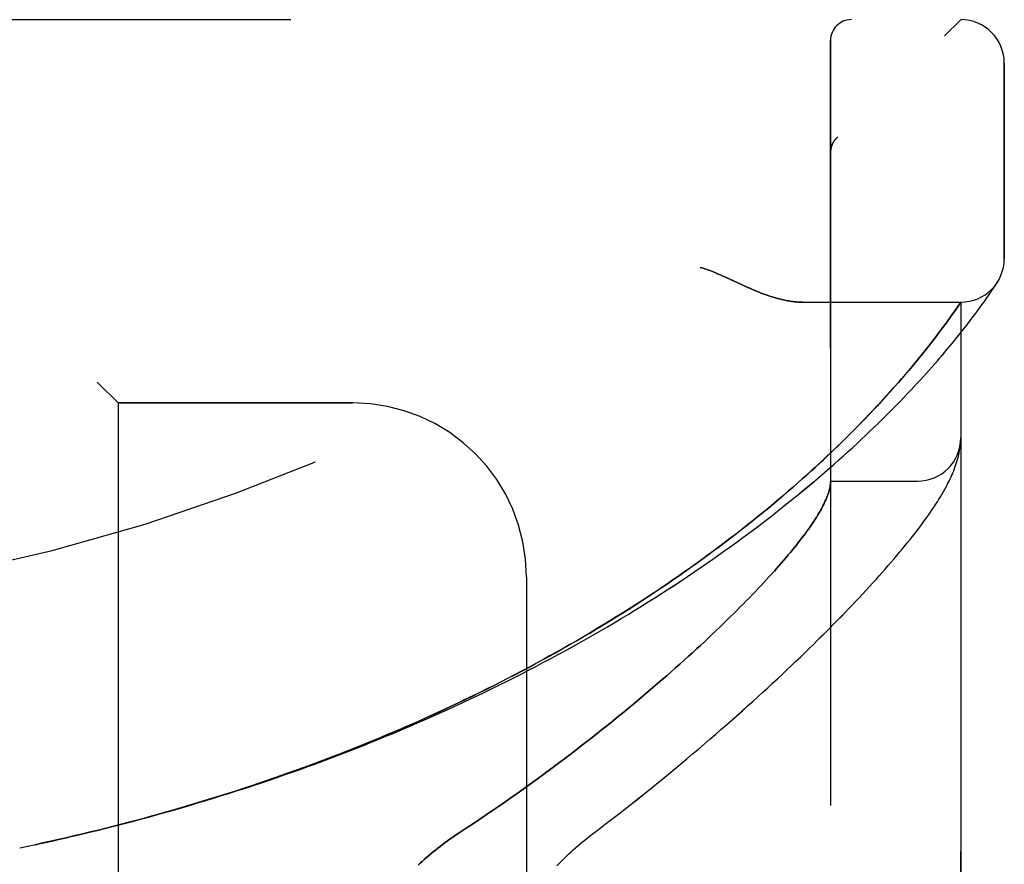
# Model space of a CAD drawing. Header units: inches. Extents: x 0 to 200, y 0 to 129.
# Tile 272 of 276: x 108.09 to 109.51, y 89.45 to 90.66. Entities that reach past the tile are written whole.
import ezdxf

# ---------------------------------------------------------------- set-up
doc = ezdxf.new("R2010")
doc.units = ezdxf.units.IN
doc.header["$LTSCALE"] = 11
doc.header["$MEASUREMENT"] = 0
doc.linetypes.add('HIDDEN', pattern=[0.2, 0.1, -0.1])
doc.layers.add('LEFTHAND_DOOR_ASSEMBLY', color=7, linetype='CONTINUOUS')
doc.layers.add('RIGHTHAND_DOOR_ASSEMBLY', color=7, linetype='CONTINUOUS')

msp = doc.modelspace()

# ---------------------------------------------------------------- linework, layer by layer
at = {"layer": 'LEFTHAND_DOOR_ASSEMBLY', "color": 8, "linetype": 'HIDDEN'}
for p, q in [((107.3792, 90.6621), (109.4429, 90.6621)), ((109.2554, 87.9896), (109.2554, 90.6321)), ((109.5054, 90.3183), (109.5054, 90.5996)), ((109.2657, 90.4934), (109.2655, 90.4932)), ((109.2554, 90.471), (109.2554, 90.4707)), ((109.121, 90.2839), (109.1291, 90.2801)), ((109.4877, 90.2726), (109.49, 90.2761)), ((109.49, 90.2761), (109.4918, 90.2789)), ((109.4918, 90.2789), (109.4937, 90.2817)), ((109.4937, 90.2817), (109.4957, 90.2848)), ((109.4954, 90.2843), (109.4951, 90.2838)), ((109.4954, 90.2843), (109.4957, 90.2848)), ((109.4778, 90.2584), (109.4804, 90.2621)), ((109.4804, 90.2621), (109.4828, 90.2655)), ((109.4828, 90.2655), (109.4849, 90.2686)), ((109.4849, 90.2686), (109.4877, 90.2726)), ((109.2149, 90.2558), (109.4429, 90.2558)), ((109.4344, 90.2435), (109.4376, 90.248)), ((109.4376, 90.248), (109.4429, 90.2558)), ((109.4429, 88.3658), (109.4429, 90.2558)), ((109.4685, 90.2454), (109.4719, 90.25)), ((109.4719, 90.25), (109.475, 90.2544)), ((109.475, 90.2544), (109.4778, 90.2584)), ((109.4251, 90.2304), (109.4285, 90.2351)), ((109.4285, 90.2351), (109.4316, 90.2395)), ((109.4316, 90.2395), (109.4344, 90.2435)), ((109.4565, 90.2294), (109.4608, 90.235)), ((109.4608, 90.235), (109.4648, 90.2404)), ((109.4648, 90.2404), (109.4685, 90.2454)), ((109.4148, 90.2164), (109.4189, 90.2219)), ((109.4189, 90.2219), (109.4227, 90.2271)), ((109.4227, 90.2271), (109.4251, 90.2304)), ((109.4469, 90.217), (109.4519, 90.2233)), ((109.4519, 90.2233), (109.4565, 90.2294)), ((109.404, 90.2022), (109.4073, 90.2064)), ((109.4073, 90.2064), (109.4104, 90.2105)), ((109.4104, 90.2105), (109.4148, 90.2164)), ((109.4359, 90.2032), (109.4416, 90.2102)), ((109.4416, 90.2102), (109.4469, 90.217)), ((109.3935, 90.1887), (109.3971, 90.1934)), ((109.3971, 90.1934), (109.4006, 90.1979)), ((109.4006, 90.1979), (109.404, 90.2022)), ((109.3815, 90.1739), (109.3857, 90.179)), ((109.3857, 90.179), (109.3896, 90.184)), ((109.3896, 90.184), (109.3935, 90.1887)), ((109.368, 90.1577), (109.3727, 90.1632)), ((109.3727, 90.1632), (109.3772, 90.1687)), ((109.3772, 90.1687), (109.3815, 90.1739)), ((109.3579, 90.1459), (109.3631, 90.1519)), ((109.3631, 90.1519), (109.368, 90.1577)), ((108.2004, 90.1408), (108.2304, 90.1108)), ((109.3412, 90.127), (109.347, 90.1335)), ((109.347, 90.1335), (109.3526, 90.1398)), ((109.3526, 90.1398), (109.3579, 90.1459)), ((109.3288, 90.1133), (109.3351, 90.1202)), ((109.3351, 90.1202), (109.3412, 90.127)), ((108.2304, 90.1108), (108.2304, 88.5108)), ((108.5679, 90.1108), (108.2304, 90.1108)), ((109.3115, 90.0949), (109.3187, 90.1024)), ((109.442, 90.0474), (109.4421, 90.0481)), ((109.4421, 90.0488), (109.4422, 90.0495)), ((109.4421, 90.0481), (109.4421, 90.0488)), ((109.4422, 90.0495), (109.4423, 90.0502)), ((109.4423, 90.0502), (109.4424, 90.0509)), ((109.4424, 90.0509), (109.4425, 90.0516)), ((109.4425, 90.0522), (109.4426, 90.0529)), ((109.4425, 90.0516), (109.4425, 90.0522)), ((109.4426, 90.0529), (109.4427, 90.0536)), ((109.4427, 90.0543), (109.4428, 90.055)), ((109.4427, 90.0536), (109.4427, 90.0543)), ((109.4428, 90.055), (109.4428, 90.0557)), ((109.2554, 89.9983), (109.3804, 89.9983)), ((108.8179, 89.8608), (108.8179, 88.7608)), ((108.0889, 89.4708), (108.1004, 89.4732))]:
    msp.add_line(p, q, dxfattribs=at)
for points in [[(109.2616, 90.489), (109.2613, 90.4885), (109.2609, 90.4881), (109.2606, 90.4876), (109.2602, 90.4871), (109.2599, 90.4866), (109.2596, 90.486), (109.2593, 90.4855), (109.259, 90.485), (109.2587, 90.4844), (109.2585, 90.4839), (109.2582, 90.4833), (109.2579, 90.4828), (109.2577, 90.4822), (109.2575, 90.4817)], [(109.2616, 90.489), (109.2618, 90.4892), (109.262, 90.4895), (109.2622, 90.4897), (109.2624, 90.4899), (109.2625, 90.4902), (109.2627, 90.4904), (109.2629, 90.4906), (109.2631, 90.4908), (109.2633, 90.491), (109.2635, 90.4913), (109.2637, 90.4915), (109.2639, 90.4917), (109.2641, 90.4919), (109.2644, 90.4921), (109.2646, 90.4923), (109.2648, 90.4925), (109.265, 90.4928), (109.2653, 90.493), (109.2655, 90.4932), (109.2657, 90.4934)], [(109.2575, 90.4817), (109.2573, 90.4811), (109.2571, 90.4805), (109.2569, 90.4799), (109.2567, 90.4793), (109.2565, 90.4787), (109.2563, 90.4781), (109.2562, 90.4775), (109.2561, 90.4769), (109.2559, 90.4763), (109.2558, 90.4757), (109.2557, 90.4751), (109.2557, 90.4745), (109.2556, 90.4739), (109.2555, 90.4732), (109.2555, 90.4726), (109.2554, 90.472), (109.2554, 90.4714), (109.2554, 90.471)], [(109.0679, 90.3058), (109.07, 90.3052), (109.072, 90.3046), (109.0741, 90.3039), (109.0763, 90.3032), (109.0785, 90.3024), (109.0807, 90.3016), (109.0831, 90.3007), (109.0856, 90.2998), (109.0882, 90.2987), (109.091, 90.2975), (109.094, 90.2963), (109.0972, 90.2949), (109.1006, 90.2933), (109.1042, 90.2917)], [(109.1042, 90.2917), (109.1123, 90.2879), (109.121, 90.2839)], [(109.1291, 90.2801), (109.1329, 90.2784), (109.1366, 90.2768), (109.1401, 90.2753), (109.1434, 90.2738), (109.1467, 90.2725), (109.1498, 90.2712), (109.1528, 90.27), (109.1557, 90.2689), (109.1586, 90.2678), (109.1614, 90.2668), (109.1641, 90.2658), (109.1667, 90.2649), (109.1692, 90.2641), (109.1717, 90.2633), (109.1742, 90.2626), (109.1765, 90.2619), (109.1789, 90.2612), (109.1811, 90.2606), (109.1833, 90.26), (109.1855, 90.2595), (109.1876, 90.259), (109.1897, 90.2586), (109.1918, 90.2582), (109.1938, 90.2578), (109.1957, 90.2575), (109.1976, 90.2572), (109.1995, 90.2569), (109.2014, 90.2567), (109.2032, 90.2565), (109.205, 90.2563), (109.2067, 90.2561), (109.2084, 90.256), (109.2101, 90.2559), (109.2117, 90.2559), (109.2133, 90.2558), (109.2149, 90.2558)], [(108.1001, 89.4732), (108.112, 89.4757), (108.1236, 89.4782), (108.1352, 89.4808), (108.1468, 89.4834), (108.1584, 89.4861), (108.17, 89.4888), (108.1816, 89.4915), (108.1932, 89.4943), (108.2048, 89.4972), (108.2164, 89.5001), (108.228, 89.503), (108.2396, 89.506), (108.2511, 89.509), (108.2627, 89.5121), (108.2743, 89.5152), (108.2858, 89.5184), (108.2974, 89.5216), (108.3089, 89.5249), (108.3205, 89.5282), (108.332, 89.5316), (108.3435, 89.535), (108.355, 89.5385), (108.3665, 89.542), (108.378, 89.5456), (108.3895, 89.5492), (108.401, 89.5528), (108.4124, 89.5565), (108.4239, 89.5603), (108.4353, 89.5641), (108.4467, 89.5679), (108.4581, 89.5718), (108.4695, 89.5758), (108.4809, 89.5798), (108.4922, 89.5838), (108.5036, 89.5879), (108.5149, 89.592), (108.5262, 89.5962), (108.5375, 89.6005), (108.5487, 89.6047), (108.56, 89.6091), (108.5712, 89.6134), (108.5824, 89.6179), (108.5936, 89.6223), (108.6047, 89.6268), (108.6159, 89.6314), (108.627, 89.636), (108.6381, 89.6407), (108.6491, 89.6454), (108.6601, 89.6501), (108.6711, 89.6549), (108.6821, 89.6598), (108.6931, 89.6647), (108.704, 89.6696), (108.7149, 89.6746), (108.7257, 89.6796), (108.7365, 89.6847), (108.7473, 89.6898), (108.7581, 89.695), (108.7688, 89.7002), (108.7794, 89.7054), (108.7901, 89.7107), (108.8007, 89.716), (108.8112, 89.7214), (108.8218, 89.7268), (108.8322, 89.7323), (108.8427, 89.7378), (108.8531, 89.7433), (108.8634, 89.7489), (108.8737, 89.7545), (108.884, 89.7602), (108.8942, 89.7659), (108.9043, 89.7716), (108.9144, 89.7774), (108.9245, 89.7831), (108.9345, 89.789), (108.9444, 89.7948), (108.9543, 89.8007), (108.9641, 89.8067), (108.9739, 89.8126), (108.9836, 89.8186), (108.9932, 89.8246), (109.0028, 89.8307), (109.0123, 89.8367), (109.0218, 89.8428), (109.0312, 89.8489), (109.0405, 89.8551), (109.0497, 89.8612), (109.0589, 89.8674), (109.068, 89.8736), (109.077, 89.8798), (109.086, 89.886), (109.0948, 89.8923), (109.1036, 89.8985), (109.1124, 89.9048), (109.121, 89.9111), (109.1295, 89.9173), (109.138, 89.9236), (109.1464, 89.9299), (109.1547, 89.9362), (109.1628, 89.9424), (109.171, 89.9487), (109.179, 89.955), (109.1869, 89.9612), (109.1947, 89.9675), (109.2024, 89.9737), (109.2101, 89.9799), (109.2176, 89.9862), (109.2251, 89.9924), (109.2324, 89.9985), (109.2396, 90.0047), (109.2468, 90.0108), (109.2538, 90.0169), (109.2607, 90.023), (109.2675, 90.029), (109.2742, 90.035), (109.2808, 90.0409), (109.2873, 90.0469), (109.2937, 90.0527), (109.3, 90.0586), (109.3061, 90.0644), (109.3122, 90.0701), (109.3181, 90.0758), (109.3239, 90.0814), (109.3296, 90.087), (109.3352, 90.0925), (109.3407, 90.098), (109.346, 90.1034), (109.3512, 90.1087), (109.3564, 90.1139), (109.3614, 90.1191), (109.3663, 90.1243), (109.3711, 90.1293), (109.3758, 90.1343), (109.3803, 90.1392), (109.3848, 90.1441), (109.3891, 90.1488), (109.3933, 90.1535), (109.3975, 90.1581), (109.4015, 90.1626), (109.4054, 90.167), (109.4092, 90.1714), (109.4129, 90.1757), (109.4165, 90.1799), (109.42, 90.184), (109.4233, 90.188), (109.4266, 90.1919), (109.4298, 90.1957), (109.4359, 90.2032)], [(109.3187, 90.1024), (109.3221, 90.1061), (109.3288, 90.1133)], [(108.1112, 89.4755), (108.1223, 89.478), (108.1334, 89.4804), (108.1446, 89.4829), (108.1557, 89.4855), (108.1668, 89.4881), (108.178, 89.4907), (108.1891, 89.4934), (108.2002, 89.4961), (108.2113, 89.4989), (108.2224, 89.5017), (108.2335, 89.5045), (108.2446, 89.5074), (108.2557, 89.5104), (108.2668, 89.5134), (108.2779, 89.5164), (108.2889, 89.5195), (108.3, 89.5226), (108.311, 89.5257), (108.3221, 89.529), (108.3331, 89.5322), (108.3441, 89.5355), (108.3552, 89.5388), (108.3662, 89.5422), (108.3772, 89.5457), (108.3882, 89.5491), (108.3991, 89.5527), (108.4101, 89.5562), (108.421, 89.5599), (108.432, 89.5635), (108.4429, 89.5672), (108.4538, 89.571), (108.4647, 89.5748), (108.4756, 89.5786), (108.4864, 89.5825), (108.4973, 89.5864), (108.5081, 89.5904), (108.5189, 89.5944), (108.5297, 89.5985), (108.5404, 89.6026), (108.5512, 89.6068), (108.5619, 89.611), (108.5726, 89.6152), (108.5833, 89.6195), (108.594, 89.6239), (108.6046, 89.6282), (108.6152, 89.6327), (108.6258, 89.6372), (108.6364, 89.6417), (108.6469, 89.6462), (108.6574, 89.6509), (108.6679, 89.6555), (108.6783, 89.6602), (108.6888, 89.6649), (108.6992, 89.6697), (108.7095, 89.6746), (108.7198, 89.6794), (108.7301, 89.6844), (108.7404, 89.6893), (108.7506, 89.6943), (108.7608, 89.6994), (108.771, 89.7045), (108.7811, 89.7096), (108.7912, 89.7148), (108.8013, 89.72), (108.8113, 89.7252), (108.8212, 89.7305), (108.8312, 89.7359), (108.8411, 89.7412), (108.8509, 89.7467), (108.8607, 89.7521), (108.8704, 89.7576), (108.8801, 89.7631), (108.8898, 89.7687), (108.8994, 89.7743), (108.909, 89.7799), (108.9185, 89.7856), (108.9279, 89.7913), (108.9373, 89.797), (108.9467, 89.8028), (108.956, 89.8086), (108.9652, 89.8144), (108.9744, 89.8202), (108.9835, 89.8261), (108.9925, 89.832), (109.0015, 89.838), (109.0104, 89.8439), (109.0193, 89.8499), (109.0281, 89.8559), (109.0368, 89.8619), (109.0455, 89.868), (109.0541, 89.874), (109.0626, 89.8801), (109.071, 89.8862), (109.0794, 89.8923), (109.0877, 89.8984), (109.0959, 89.9045), (109.104, 89.9106), (109.112, 89.9168), (109.12, 89.9229), (109.1279, 89.9291), (109.1357, 89.9352), (109.1434, 89.9413), (109.151, 89.9475), (109.1585, 89.9536), (109.166, 89.9597), (109.1733, 89.9658), (109.1806, 89.9719), (109.1877, 89.978), (109.1947, 89.984), (109.2016, 89.9899), (109.2083, 89.9958), (109.2148, 90.0016), (109.2212, 90.0073), (109.2273, 90.0128), (109.2333, 90.0182), (109.239, 90.0236), (109.2446, 90.0287), (109.25, 90.0338), (109.2553, 90.0387), (109.2603, 90.0436), (109.2653, 90.0483), (109.2701, 90.053), (109.2747, 90.0575), (109.2793, 90.062), (109.2837, 90.0664), (109.288, 90.0707), (109.2922, 90.075), (109.2963, 90.0791), (109.3002, 90.0831), (109.3041, 90.0871), (109.3115, 90.0949)], [(109.4428, 90.0557), (109.4428, 90.0561), (109.4428, 90.0564), (109.4429, 90.0568), (109.4429, 90.0571), (109.4429, 90.0575), (109.4429, 90.0579), (109.4429, 90.0583), (109.4429, 90.0586), (109.4429, 90.059), (109.4429, 90.0594), (109.4429, 90.0597), (109.4429, 90.06)], [(108.9088, 89.4876), (108.9217, 89.4975), (108.9313, 89.5048), (108.9408, 89.5121), (108.9502, 89.5194), (108.9595, 89.5267), (108.9688, 89.534), (108.978, 89.5412), (108.9871, 89.5485), (108.9962, 89.5558), (109.0051, 89.563), (109.014, 89.5703), (109.0228, 89.5775), (109.0315, 89.5846), (109.0401, 89.5918), (109.0486, 89.5989), (109.057, 89.606), (109.0653, 89.6131), (109.0736, 89.6201), (109.0817, 89.6271), (109.0898, 89.6341), (109.0977, 89.641), (109.1056, 89.6479), (109.1134, 89.6547), (109.121, 89.6615), (109.1286, 89.6682), (109.1361, 89.675), (109.1435, 89.6816), (109.1508, 89.6882), (109.158, 89.6948), (109.1651, 89.7013), (109.1721, 89.7078), (109.179, 89.7142), (109.1858, 89.7205), (109.1925, 89.7268), (109.1991, 89.7331), (109.2056, 89.7393), (109.212, 89.7454), (109.2183, 89.7515), (109.2245, 89.7576), (109.2307, 89.7636), (109.2367, 89.7695), (109.2426, 89.7754), (109.2485, 89.7812), (109.2543, 89.787), (109.2599, 89.7927), (109.2655, 89.7983), (109.271, 89.8039), (109.2764, 89.8095), (109.2817, 89.815), (109.2869, 89.8204), (109.292, 89.8258), (109.297, 89.8312), (109.302, 89.8365), (109.3069, 89.8417), (109.3116, 89.8469), (109.3163, 89.852), (109.3209, 89.8571), (109.3254, 89.8621), (109.3299, 89.8671), (109.3342, 89.872), (109.3385, 89.8769), (109.3427, 89.8818), (109.3468, 89.8866), (109.3509, 89.8913), (109.3548, 89.896), (109.3587, 89.9007), (109.3625, 89.9053), (109.3662, 89.9099), (109.3699, 89.9144), (109.3734, 89.919), (109.377, 89.9235), (109.3804, 89.928), (109.3838, 89.9324), (109.3871, 89.9368), (109.3902, 89.9412), (109.3933, 89.9454), (109.3963, 89.9496), (109.3991, 89.9537), (109.4018, 89.9576), (109.4044, 89.9615), (109.4068, 89.9652), (109.4091, 89.9688), (109.4114, 89.9724), (109.4135, 89.9759), (109.4155, 89.9793), (109.4174, 89.9826), (109.4193, 89.9859), (109.4211, 89.9891), (109.4228, 89.9922), (109.4244, 89.9954), (109.4259, 89.9984), (109.4274, 90.0015), (109.4288, 90.0045), (109.4301, 90.0075), (109.4314, 90.0105), (109.4326, 90.0134), (109.4338, 90.0164), (109.4349, 90.0193), (109.4359, 90.0222), (109.4368, 90.0251), (109.4377, 90.028), (109.4386, 90.0309), (109.4393, 90.0337), (109.44, 90.0365), (109.4406, 90.0393), (109.4411, 90.0421), (109.4416, 90.0448), (109.442, 90.0474)], [(109.2552, 89.9942), (109.255, 89.9925), (109.2547, 89.9907), (109.2544, 89.9888), (109.254, 89.9869), (109.2535, 89.985), (109.2529, 89.983), (109.2523, 89.981), (109.2515, 89.9789), (109.2508, 89.9767), (109.2499, 89.9745), (109.249, 89.9723), (109.2479, 89.97), (109.2469, 89.9677), (109.2457, 89.9653), (109.2445, 89.9628), (109.2432, 89.9603), (109.2418, 89.9578), (109.2403, 89.9552), (109.2388, 89.9525), (109.2372, 89.9498), (109.2355, 89.9471), (109.2337, 89.9443), (109.2319, 89.9414), (109.2299, 89.9385), (109.2279, 89.9356), (109.2259, 89.9325), (109.2237, 89.9295), (109.2215, 89.9264), (109.2192, 89.9232), (109.2168, 89.92), (109.2143, 89.9167), (109.2117, 89.9134), (109.2091, 89.91), (109.2064, 89.9065), (109.2036, 89.903), (109.2007, 89.8995), (109.1977, 89.8959), (109.1947, 89.8922), (109.1916, 89.8885), (109.1883, 89.8847), (109.185, 89.8809), (109.1817, 89.877), (109.1782, 89.8731), (109.1746, 89.8691), (109.171, 89.8651), (109.1673, 89.861), (109.1635, 89.8568), (109.1596, 89.8526), (109.1556, 89.8483), (109.1515, 89.844), (109.1473, 89.8396), (109.1431, 89.8352), (109.1387, 89.8307), (109.1343, 89.8262), (109.1298, 89.8216), (109.1251, 89.8169), (109.1204, 89.8122), (109.1156, 89.8075), (109.1107, 89.8027), (109.1057, 89.7978), (109.1007, 89.7929), (109.0955, 89.7879), (109.0902, 89.7829), (109.0849, 89.7778), (109.0794, 89.7727), (109.0739, 89.7675), (109.0682, 89.7622), (109.0625, 89.757), (109.0567, 89.7516), (109.0507, 89.7462), (109.0447, 89.7408), (109.0386, 89.7353), (109.0324, 89.7298), (109.0261, 89.7242), (109.0197, 89.7186), (109.0132, 89.713), (109.0066, 89.7073), (108.9999, 89.7015), (108.9932, 89.6957), (108.9863, 89.6899), (108.9793, 89.684), (108.9723, 89.6781), (108.9651, 89.6722), (108.9579, 89.6662), (108.9505, 89.6602), (108.9431, 89.6542), (108.9356, 89.6481), (108.928, 89.6421), (108.9203, 89.636), (108.9126, 89.6298), (108.9047, 89.6237), (108.8968, 89.6175), (108.8888, 89.6113), (108.8807, 89.6051), (108.8725, 89.5989), (108.8642, 89.5927), (108.8559, 89.5865), (108.8475, 89.5802), (108.839, 89.574), (108.8305, 89.5678), (108.8219, 89.5615), (108.8132, 89.5553), (108.8045, 89.5491), (108.7957, 89.5429), (108.7868, 89.5368), (108.7779, 89.5306), (108.769, 89.5245), (108.76, 89.5184), (108.751, 89.5123), (108.7419, 89.5062), (108.7328, 89.5002), (108.7197, 89.4917)], [(109.2554, 89.9973), (109.2554, 89.997), (109.2554, 89.9967), (109.2554, 89.9964), (109.2554, 89.996), (109.2554, 89.9956), (109.2553, 89.9952), (109.2553, 89.9947), (109.2552, 89.9942)], [(108.7197, 89.4917), (108.7158, 89.4891), (108.712, 89.4865), (108.7082, 89.4838), (108.7045, 89.4812), (108.7009, 89.4785), (108.6973, 89.4758), (108.6938, 89.4731), (108.6903, 89.4704), (108.6869, 89.4677), (108.6836, 89.465), (108.6803, 89.4623), (108.6771, 89.4596), (108.674, 89.4569), (108.671, 89.4542), (108.668, 89.4515), (108.6651, 89.4488), (108.6623, 89.4461)], [(108.8617, 89.4453), (108.8644, 89.4481), (108.8672, 89.451), (108.8701, 89.4539), (108.873, 89.4567), (108.876, 89.4596), (108.879, 89.4625), (108.8821, 89.4653), (108.8853, 89.4682), (108.8885, 89.471), (108.8918, 89.4738), (108.8951, 89.4766), (108.8984, 89.4794), (108.9018, 89.4822), (108.9053, 89.4849), (108.9088, 89.4876)]]:
    msp.add_lwpolyline(points, dxfattribs=at)
for centre, radius, start, end in [((107.4429, 92.5859), 2.7751, 270, 316.1116), ((109.2854, 90.6321), 0.03, 90, 180), ((109.4429, 90.5996), 0.0625, 0, 90), ((109.4429, 90.3183), 0.0625, 270, 360), ((108.5679, 89.8608), 0.25, 0, 90), ((109.3804, 90.0608), 0.0625, 270, 360)]:
    msp.add_arc(centre, radius, start, end, dxfattribs=at)
at = {"layer": 'RIGHTHAND_DOOR_ASSEMBLY', "color": 8, "linetype": 'HIDDEN'}
for p, q in [((107.3792, 90.6621), (109.4429, 90.6621)), ((109.2554, 90.6321), (109.2554, 87.9896)), ((109.5054, 90.5996), (109.5054, 90.3183)), ((109.2657, 90.4934), (109.2655, 90.4932)), ((109.2554, 90.4707), (109.2554, 90.471)), ((109.121, 90.2839), (109.1042, 90.2917)), ((109.1291, 90.2801), (109.121, 90.2839)), ((109.4877, 90.2726), (109.49, 90.2761)), ((109.49, 90.2761), (109.4918, 90.2789)), ((109.4918, 90.2789), (109.4937, 90.2817)), ((109.4937, 90.2817), (109.4954, 90.2843)), ((109.4778, 90.2584), (109.4804, 90.2621)), ((109.4804, 90.2621), (109.4828, 90.2655)), ((109.4828, 90.2655), (109.4849, 90.2686)), ((109.4849, 90.2686), (109.4877, 90.2726)), ((109.2149, 90.2558), (109.4429, 90.2558)), ((109.4361, 90.2458), (109.4326, 90.2409)), ((109.4389, 90.2498), (109.4361, 90.2458)), ((109.4429, 90.2558), (109.4389, 90.2498)), ((109.4429, 90.2558), (109.4429, 88.3658)), ((109.4685, 90.2454), (109.4719, 90.25)), ((109.4719, 90.25), (109.475, 90.2544)), ((109.475, 90.2544), (109.4778, 90.2584)), ((109.4263, 90.232), (109.4227, 90.2271)), ((109.4296, 90.2366), (109.4263, 90.232)), ((109.4326, 90.2409), (109.4296, 90.2366)), ((109.4565, 90.2293), (109.4608, 90.235)), ((109.4608, 90.235), (109.4648, 90.2404)), ((109.4648, 90.2404), (109.4685, 90.2454)), ((109.4189, 90.2219), (109.4148, 90.2164)), ((109.4227, 90.2271), (109.4189, 90.2219)), ((109.4469, 90.217), (109.4519, 90.2233)), ((109.4519, 90.2233), (109.4565, 90.2293)), ((109.4073, 90.2064), (109.404, 90.2022)), ((109.4104, 90.2105), (109.4073, 90.2064)), ((109.4148, 90.2164), (109.4104, 90.2105)), ((109.4359, 90.2032), (109.4416, 90.2102)), ((109.4416, 90.2102), (109.4469, 90.217)), ((109.3971, 90.1934), (109.3935, 90.1888)), ((109.4006, 90.1979), (109.3971, 90.1934)), ((109.404, 90.2022), (109.4006, 90.1979)), ((109.3857, 90.179), (109.3815, 90.174)), ((109.3897, 90.184), (109.3857, 90.179)), ((109.3935, 90.1888), (109.3897, 90.184)), ((109.3727, 90.1633), (109.368, 90.1577)), ((109.3772, 90.1687), (109.3727, 90.1633)), ((109.3815, 90.174), (109.3772, 90.1687)), ((109.3631, 90.152), (109.358, 90.146)), ((109.368, 90.1577), (109.3631, 90.152)), ((108.2304, 90.1108), (108.2004, 90.1408)), ((109.3471, 90.1336), (109.3413, 90.1271)), ((109.3527, 90.1399), (109.3471, 90.1336)), ((109.358, 90.146), (109.3527, 90.1399)), ((109.3352, 90.1204), (109.3289, 90.1134)), ((109.3413, 90.1271), (109.3352, 90.1204)), ((108.2304, 90.1108), (108.2304, 88.5108)), ((108.2304, 90.1108), (108.5679, 90.1108)), ((109.3117, 90.0951), (109.3043, 90.0873)), ((109.3188, 90.1026), (109.3117, 90.0951)), ((109.442, 90.0474), (109.4421, 90.0481)), ((109.4421, 90.0481), (109.4421, 90.0488)), ((109.4423, 90.0499), (109.4424, 90.0506)), ((109.4424, 90.0512), (109.4425, 90.0519)), ((109.4424, 90.0506), (109.4424, 90.0512)), ((109.4425, 90.0519), (109.4426, 90.0526)), ((109.4426, 90.0533), (109.4427, 90.0539)), ((109.4426, 90.0526), (109.4426, 90.0533)), ((109.4427, 90.0546), (109.4428, 90.0553)), ((109.4427, 90.0539), (109.4427, 90.0546)), ((109.2554, 89.9983), (109.3804, 89.9983)), ((108.8179, 89.8608), (108.8179, 88.7608)), ((108.0889, 89.4708), (108.1004, 89.4732))]:
    msp.add_line(p, q, dxfattribs=at)
for points in [[(109.2574, 90.4815), (109.2577, 90.4821), (109.2579, 90.4827), (109.2582, 90.4833), (109.2584, 90.4838), (109.2587, 90.4844), (109.259, 90.4849), (109.2593, 90.4855), (109.2596, 90.486), (109.2599, 90.4865), (109.2602, 90.487), (109.2606, 90.4876), (109.2609, 90.4881), (109.2613, 90.4885), (109.2616, 90.489)], [(109.2657, 90.4934), (109.2655, 90.4932), (109.2653, 90.493), (109.265, 90.4928), (109.2648, 90.4925), (109.2646, 90.4923), (109.2644, 90.4921), (109.2642, 90.4919), (109.2639, 90.4917), (109.2637, 90.4915), (109.2635, 90.4913), (109.2633, 90.4911), (109.2631, 90.4908), (109.2629, 90.4906), (109.2627, 90.4904), (109.2626, 90.4902), (109.2624, 90.4899), (109.2622, 90.4897), (109.262, 90.4895), (109.2618, 90.4893), (109.2616, 90.489)], [(109.2554, 90.471), (109.2554, 90.4714), (109.2554, 90.472), (109.2555, 90.4726), (109.2555, 90.4732), (109.2556, 90.4738), (109.2556, 90.4744), (109.2557, 90.4751), (109.2558, 90.4757), (109.2559, 90.4763), (109.2561, 90.4769), (109.2562, 90.4775), (109.2563, 90.4781), (109.2565, 90.4787), (109.2566, 90.4792), (109.2568, 90.4798), (109.257, 90.4804), (109.2572, 90.481), (109.2574, 90.4815)], [(109.1042, 90.2917), (109.1006, 90.2933), (109.0972, 90.2949), (109.094, 90.2963), (109.091, 90.2975), (109.0882, 90.2987), (109.0856, 90.2998), (109.0831, 90.3007), (109.0807, 90.3016), (109.0785, 90.3024), (109.0763, 90.3032), (109.0741, 90.3039), (109.072, 90.3046), (109.07, 90.3052), (109.0679, 90.3058)], [(109.2149, 90.2558), (109.2133, 90.2558), (109.2117, 90.2559), (109.2101, 90.2559), (109.2084, 90.256), (109.2067, 90.2561), (109.205, 90.2563), (109.2032, 90.2565), (109.2014, 90.2567), (109.1995, 90.2569), (109.1976, 90.2572), (109.1957, 90.2575), (109.1938, 90.2578), (109.1918, 90.2582), (109.1897, 90.2586), (109.1877, 90.259), (109.1855, 90.2595), (109.1834, 90.26), (109.1811, 90.2606), (109.1789, 90.2612), (109.1765, 90.2619), (109.1742, 90.2626), (109.1717, 90.2633), (109.1692, 90.2641), (109.1667, 90.2649), (109.1641, 90.2658), (109.1614, 90.2668), (109.1586, 90.2678), (109.1557, 90.2689), (109.1528, 90.27), (109.1498, 90.2712), (109.1467, 90.2725), (109.1434, 90.2738), (109.1401, 90.2753), (109.1366, 90.2768), (109.1329, 90.2784), (109.1291, 90.2801)], [(108.1001, 89.4732), (108.112, 89.4757), (108.1236, 89.4782), (108.1352, 89.4808), (108.1468, 89.4834), (108.1584, 89.4861), (108.17, 89.4888), (108.1816, 89.4915), (108.1932, 89.4943), (108.2048, 89.4972), (108.2164, 89.5001), (108.228, 89.503), (108.2395, 89.506), (108.2511, 89.509), (108.2627, 89.5121), (108.2742, 89.5152), (108.2858, 89.5184), (108.2974, 89.5216), (108.3089, 89.5249), (108.3204, 89.5282), (108.332, 89.5316), (108.3435, 89.535), (108.355, 89.5385), (108.3665, 89.542), (108.378, 89.5456), (108.3895, 89.5492), (108.4009, 89.5528), (108.4124, 89.5565), (108.4238, 89.5603), (108.4353, 89.5641), (108.4467, 89.5679), (108.4581, 89.5718), (108.4695, 89.5758), (108.4808, 89.5798), (108.4922, 89.5838), (108.5035, 89.5879), (108.5149, 89.592), (108.5262, 89.5962), (108.5374, 89.6004), (108.5487, 89.6047), (108.56, 89.6091), (108.5712, 89.6134), (108.5824, 89.6179), (108.5936, 89.6223), (108.6047, 89.6268), (108.6158, 89.6314), (108.627, 89.636), (108.638, 89.6407), (108.6491, 89.6454), (108.6601, 89.6501), (108.6711, 89.6549), (108.6821, 89.6598), (108.693, 89.6647), (108.704, 89.6696), (108.7148, 89.6746), (108.7257, 89.6796), (108.7365, 89.6847), (108.7473, 89.6898), (108.758, 89.695), (108.7687, 89.7002), (108.7794, 89.7054), (108.7901, 89.7107), (108.8007, 89.716), (108.8112, 89.7214), (108.8217, 89.7268), (108.8322, 89.7323), (108.8427, 89.7378), (108.853, 89.7433), (108.8634, 89.7489), (108.8737, 89.7545), (108.8839, 89.7602), (108.8941, 89.7658), (108.9043, 89.7716), (108.9144, 89.7773), (108.9244, 89.7831), (108.9344, 89.789), (108.9444, 89.7948), (108.9542, 89.8007), (108.9641, 89.8067), (108.9738, 89.8126), (108.9835, 89.8186), (108.9932, 89.8246), (109.0028, 89.8307), (109.0123, 89.8367), (109.0217, 89.8428), (109.0311, 89.8489), (109.0404, 89.8551), (109.0497, 89.8612), (109.0589, 89.8674), (109.068, 89.8736), (109.077, 89.8798), (109.0859, 89.886), (109.0948, 89.8923), (109.1036, 89.8985), (109.1123, 89.9048), (109.121, 89.911), (109.1295, 89.9173), (109.138, 89.9236), (109.1463, 89.9299), (109.1546, 89.9361), (109.1628, 89.9424), (109.1709, 89.9487), (109.1789, 89.955), (109.1869, 89.9612), (109.1947, 89.9675), (109.2024, 89.9737), (109.2101, 89.9799), (109.2176, 89.9861), (109.225, 89.9923), (109.2324, 89.9985), (109.2396, 90.0047), (109.2468, 90.0108), (109.2538, 90.0169), (109.2607, 90.0229), (109.2675, 90.029), (109.2742, 90.035), (109.2808, 90.0409), (109.2873, 90.0468), (109.2937, 90.0527), (109.2999, 90.0586), (109.3061, 90.0643), (109.3121, 90.0701), (109.3181, 90.0758), (109.3239, 90.0814), (109.3296, 90.087), (109.3352, 90.0925), (109.3406, 90.0979), (109.346, 90.1033), (109.3512, 90.1087), (109.3564, 90.1139), (109.3614, 90.1191), (109.3663, 90.1242), (109.3711, 90.1293), (109.3757, 90.1343), (109.3803, 90.1392), (109.3848, 90.144), (109.3891, 90.1488), (109.3933, 90.1535), (109.3974, 90.1581), (109.4015, 90.1626), (109.4054, 90.167), (109.4092, 90.1714), (109.4129, 90.1757), (109.4165, 90.1798), (109.4199, 90.1839), (109.4233, 90.188), (109.4266, 90.1919), (109.4298, 90.1957), (109.4359, 90.2032)], [(109.3289, 90.1134), (109.3223, 90.1063), (109.3188, 90.1026)], [(109.3043, 90.0873), (109.2965, 90.0793), (109.2924, 90.0752), (109.2882, 90.0709), (109.2839, 90.0666), (109.2795, 90.0623), (109.275, 90.0578), (109.2703, 90.0532), (109.2655, 90.0486), (109.2606, 90.0439), (109.2556, 90.039), (109.2503, 90.0341), (109.245, 90.029), (109.2394, 90.0239), (109.2336, 90.0186), (109.2277, 90.0132), (109.2216, 90.0076), (109.2152, 90.002), (109.2087, 89.9962), (109.202, 89.9903), (109.1952, 89.9844), (109.1882, 89.9784), (109.1811, 89.9723), (109.1738, 89.9662), (109.1665, 89.9601), (109.159, 89.954), (109.1515, 89.9479), (109.1439, 89.9417), (109.1362, 89.9356), (109.1284, 89.9295), (109.1205, 89.9233), (109.1126, 89.9172), (109.1045, 89.911), (109.0964, 89.9049), (109.0882, 89.8988), (109.0799, 89.8927), (109.0715, 89.8865), (109.0631, 89.8805), (109.0546, 89.8744), (109.046, 89.8683), (109.0373, 89.8623), (109.0286, 89.8562), (109.0198, 89.8502), (109.0109, 89.8442), (109.002, 89.8383), (108.993, 89.8323), (108.984, 89.8264), (108.9749, 89.8206), (108.9657, 89.8147), (108.9564, 89.8089), (108.9472, 89.8031), (108.9378, 89.7973), (108.9284, 89.7916), (108.9189, 89.7859), (108.9094, 89.7802), (108.8999, 89.7745), (108.8903, 89.7689), (108.8806, 89.7634), (108.8709, 89.7578), (108.8611, 89.7524), (108.8513, 89.7469), (108.8415, 89.7415), (108.8316, 89.7361), (108.8217, 89.7308), (108.8117, 89.7255), (108.8017, 89.7202), (108.7916, 89.715), (108.7815, 89.7098), (108.7714, 89.7047), (108.7612, 89.6996), (108.751, 89.6945), (108.7408, 89.6895), (108.7305, 89.6846), (108.7202, 89.6796), (108.7099, 89.6747), (108.6995, 89.6699), (108.6891, 89.6651), (108.6787, 89.6604), (108.6682, 89.6557), (108.6577, 89.651), (108.6472, 89.6464), (108.6367, 89.6418), (108.6261, 89.6373), (108.6155, 89.6328), (108.6049, 89.6284), (108.5943, 89.624), (108.5836, 89.6196), (108.5729, 89.6153), (108.5622, 89.6111), (108.5515, 89.6069), (108.5407, 89.6027), (108.5299, 89.5986), (108.5192, 89.5945), (108.5083, 89.5905), (108.4975, 89.5865), (108.4867, 89.5826), (108.4758, 89.5787), (108.4649, 89.5748), (108.454, 89.571), (108.4431, 89.5673), (108.4322, 89.5636), (108.4212, 89.5599), (108.4103, 89.5563), (108.3993, 89.5527), (108.3883, 89.5492), (108.3774, 89.5457), (108.3664, 89.5423), (108.3553, 89.5389), (108.3443, 89.5356), (108.3333, 89.5322), (108.3222, 89.529), (108.3112, 89.5258), (108.3001, 89.5226), (108.2891, 89.5195), (108.278, 89.5164), (108.2669, 89.5134), (108.2558, 89.5104), (108.2447, 89.5074), (108.2336, 89.5045), (108.2225, 89.5017), (108.2114, 89.4989), (108.2003, 89.4961), (108.1891, 89.4934), (108.178, 89.4907), (108.1669, 89.4881), (108.1557, 89.4855), (108.1446, 89.4829), (108.1335, 89.4804), (108.1223, 89.478), (108.1112, 89.4755)], [(109.4421, 90.0488), (109.4422, 90.0492), (109.4423, 90.0499)], [(109.4428, 90.0553), (109.4428, 90.0557), (109.4428, 90.0561), (109.4428, 90.0564), (109.4429, 90.0568), (109.4429, 90.0572), (109.4429, 90.0575), (109.4429, 90.0579), (109.4429, 90.0583), (109.4429, 90.0586), (109.4429, 90.059), (109.4429, 90.0594), (109.4429, 90.0597)], [(108.9088, 89.4876), (108.9217, 89.4975), (108.9313, 89.5048), (108.9408, 89.5121), (108.9502, 89.5194), (108.9596, 89.5267), (108.9688, 89.534), (108.978, 89.5413), (108.9871, 89.5485), (108.9962, 89.5558), (109.0051, 89.563), (109.014, 89.5703), (109.0228, 89.5775), (109.0315, 89.5847), (109.0401, 89.5918), (109.0486, 89.5989), (109.057, 89.606), (109.0654, 89.6131), (109.0736, 89.6201), (109.0817, 89.6271), (109.0898, 89.6341), (109.0977, 89.641), (109.1056, 89.6479), (109.1134, 89.6547), (109.1211, 89.6615), (109.1286, 89.6683), (109.1361, 89.675), (109.1435, 89.6816), (109.1508, 89.6882), (109.158, 89.6948), (109.1651, 89.7013), (109.1721, 89.7078), (109.179, 89.7142), (109.1858, 89.7205), (109.1925, 89.7268), (109.1991, 89.7331), (109.2056, 89.7393), (109.212, 89.7454), (109.2183, 89.7515), (109.2245, 89.7576), (109.2307, 89.7636), (109.2367, 89.7695), (109.2427, 89.7754), (109.2485, 89.7812), (109.2543, 89.787), (109.2599, 89.7927), (109.2655, 89.7984), (109.271, 89.804), (109.2764, 89.8095), (109.2817, 89.815), (109.2869, 89.8204), (109.292, 89.8258), (109.2971, 89.8312), (109.302, 89.8365), (109.3069, 89.8417), (109.3116, 89.8469), (109.3163, 89.852), (109.3209, 89.8571), (109.3255, 89.8621), (109.3299, 89.8671), (109.3342, 89.872), (109.3385, 89.8769), (109.3427, 89.8818), (109.3468, 89.8866), (109.3509, 89.8913), (109.3548, 89.896), (109.3587, 89.9007), (109.3625, 89.9053), (109.3662, 89.9099), (109.3699, 89.9145), (109.3734, 89.919), (109.377, 89.9235), (109.3804, 89.928), (109.3838, 89.9324), (109.3871, 89.9368), (109.3902, 89.9412), (109.3933, 89.9454), (109.3963, 89.9496), (109.3991, 89.9537), (109.4018, 89.9576), (109.4044, 89.9615), (109.4068, 89.9652), (109.4091, 89.9688), (109.4114, 89.9724), (109.4135, 89.9759), (109.4155, 89.9793), (109.4174, 89.9826), (109.4193, 89.9859), (109.4211, 89.9891), (109.4228, 89.9922), (109.4244, 89.9954), (109.4259, 89.9984), (109.4274, 90.0015), (109.4288, 90.0045), (109.4302, 90.0075), (109.4314, 90.0105), (109.4326, 90.0134), (109.4338, 90.0164), (109.4349, 90.0193), (109.4359, 90.0222), (109.4368, 90.0251), (109.4377, 90.028), (109.4386, 90.0309), (109.4393, 90.0337), (109.44, 90.0366), (109.4406, 90.0393), (109.4411, 90.0421), (109.4416, 90.0448), (109.442, 90.0474)], [(108.7197, 89.4917), (108.7328, 89.5002), (108.7419, 89.5062), (108.751, 89.5123), (108.76, 89.5184), (108.769, 89.5245), (108.7779, 89.5306), (108.7868, 89.5368), (108.7957, 89.5429), (108.8045, 89.5491), (108.8132, 89.5553), (108.8219, 89.5615), (108.8305, 89.5678), (108.839, 89.574), (108.8475, 89.5802), (108.8559, 89.5865), (108.8642, 89.5927), (108.8725, 89.5989), (108.8807, 89.6051), (108.8888, 89.6113), (108.8968, 89.6175), (108.9047, 89.6237), (108.9126, 89.6298), (108.9203, 89.636), (108.928, 89.6421), (108.9356, 89.6481), (108.9431, 89.6542), (108.9505, 89.6602), (108.9579, 89.6662), (108.9651, 89.6722), (108.9723, 89.6781), (108.9793, 89.684), (108.9863, 89.6899), (108.9932, 89.6957), (108.9999, 89.7015), (109.0066, 89.7073), (109.0132, 89.713), (109.0197, 89.7186), (109.0261, 89.7242), (109.0324, 89.7298), (109.0386, 89.7353), (109.0447, 89.7408), (109.0507, 89.7462), (109.0567, 89.7516), (109.0625, 89.757), (109.0682, 89.7622), (109.0739, 89.7675), (109.0794, 89.7727), (109.0849, 89.7778), (109.0902, 89.7829), (109.0955, 89.7879), (109.1007, 89.7929), (109.1057, 89.7978), (109.1107, 89.8027), (109.1156, 89.8075), (109.1204, 89.8122), (109.1251, 89.8169), (109.1298, 89.8216), (109.1343, 89.8262), (109.1387, 89.8307), (109.1431, 89.8352), (109.1473, 89.8396), (109.1515, 89.844), (109.1556, 89.8483), (109.1596, 89.8526), (109.1635, 89.8568), (109.1673, 89.861), (109.171, 89.8651), (109.1746, 89.8691), (109.1782, 89.8731), (109.1817, 89.877), (109.185, 89.8809), (109.1883, 89.8847), (109.1916, 89.8885), (109.1947, 89.8922), (109.1977, 89.8959), (109.2007, 89.8995), (109.2036, 89.903), (109.2064, 89.9065), (109.2091, 89.91), (109.2117, 89.9134), (109.2143, 89.9167), (109.2168, 89.92), (109.2192, 89.9232), (109.2215, 89.9264), (109.2237, 89.9295), (109.2259, 89.9325), (109.2279, 89.9356), (109.2299, 89.9385), (109.2319, 89.9414), (109.2337, 89.9443), (109.2355, 89.9471), (109.2372, 89.9498), (109.2388, 89.9525), (109.2403, 89.9552), (109.2418, 89.9578), (109.2432, 89.9603), (109.2445, 89.9628), (109.2457, 89.9653), (109.2469, 89.9677), (109.2479, 89.97), (109.249, 89.9723), (109.2499, 89.9745), (109.2508, 89.9767), (109.2515, 89.9789), (109.2523, 89.981), (109.2529, 89.983), (109.2535, 89.985), (109.254, 89.9869), (109.2544, 89.9888), (109.2547, 89.9907), (109.255, 89.9925), (109.2552, 89.9942)], [(109.2552, 89.9942), (109.2553, 89.9947), (109.2553, 89.9952), (109.2554, 89.9956), (109.2554, 89.996), (109.2554, 89.9964), (109.2554, 89.9967), (109.2554, 89.997), (109.2554, 89.9973)], [(108.6623, 89.4461), (108.6651, 89.4488), (108.668, 89.4515), (108.671, 89.4542), (108.674, 89.4569), (108.6771, 89.4596), (108.6803, 89.4623), (108.6836, 89.465), (108.6869, 89.4677), (108.6903, 89.4704), (108.6938, 89.4731), (108.6973, 89.4758), (108.7009, 89.4785), (108.7045, 89.4812), (108.7082, 89.4838), (108.712, 89.4865), (108.7158, 89.4891), (108.7197, 89.4917)], [(108.8617, 89.4453), (108.8644, 89.4481), (108.8672, 89.451), (108.8701, 89.4539), (108.873, 89.4567), (108.876, 89.4596), (108.879, 89.4625), (108.8821, 89.4653), (108.8853, 89.4682), (108.8885, 89.471), (108.8918, 89.4738), (108.8951, 89.4766), (108.8985, 89.4794), (108.9019, 89.4822), (108.9053, 89.4849), (108.9088, 89.4876)]]:
    msp.add_lwpolyline(points, dxfattribs=at)
for centre, radius, start, end in [((107.4429, 92.5859), 2.7751, 270, 316.1116), ((109.2854, 90.6321), 0.03, 90, 180), ((109.4429, 90.5996), 0.0625, 0, 90), ((109.4429, 90.3183), 0.0625, 270, 360), ((108.5679, 89.8608), 0.25, 0, 90), ((109.3804, 90.0608), 0.0625, 270, 360)]:
    msp.add_arc(centre, radius, start, end, dxfattribs=at)

doc.saveas('drawing.dxf')
